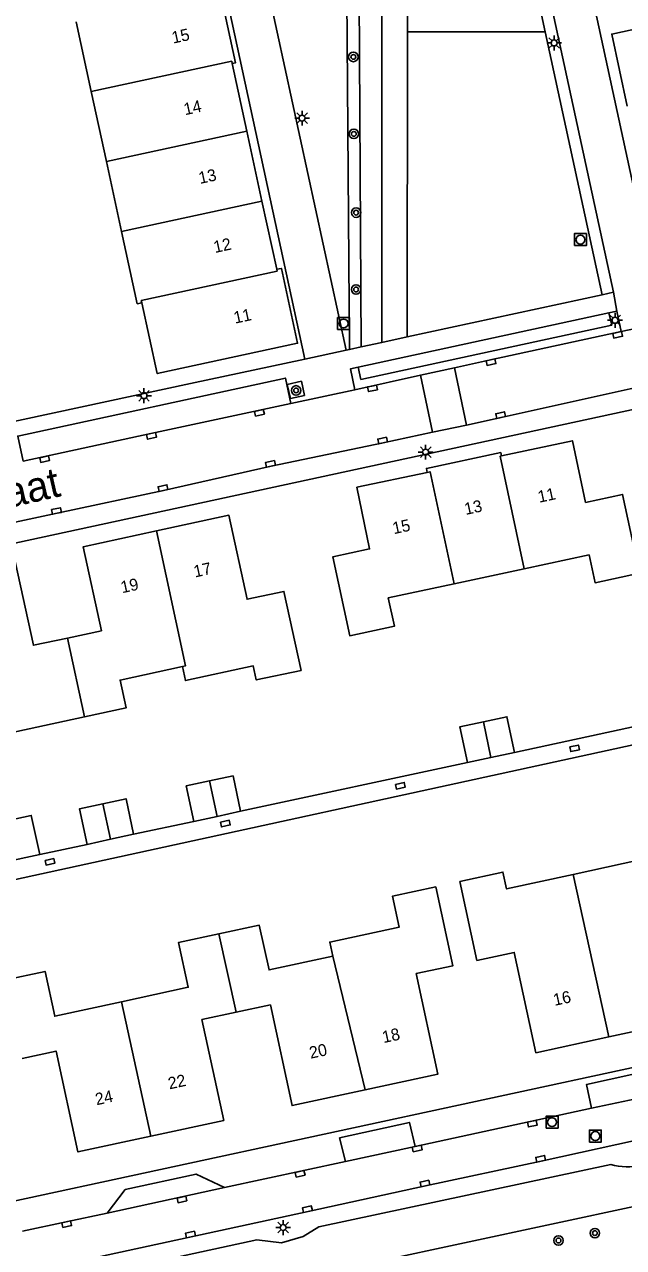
# Model space of a CAD drawing. Extents: x 136000 to 138005, y 398500 to 400500.
# Drawn here: x 137540.3 to 137590.5, y 399466.9 to 399569.4 of the extents above; entities that cross this region are included whole.
import ezdxf

# ---------------------------------------------------------------- set-up
doc = ezdxf.new("R2010")
doc.units = 0
for name, color, linetype in [('gg-afsc-hekwerk', 7, 'Continuous'), ('gg-anno-huisnummerreeks BGT', 7, 'Continuous'), ('gg-anno-openbare ruimte label', 7, 'Continuous'), ('gg-bbg-bijgebouw', 7, 'Continuous'), ('gg-bbg-hoofdgebouw', 7, 'Continuous'), ('gg-bbg-luifel en loopbrug', 7, 'Continuous'), ('gg-bbg-tussenscheiding', 7, 'Continuous'), ('gg-knt-verharding', 7, 'Continuous'), ('gg-knt-verharding nz', 7, 'Continuous'), ('gg-knt-verharding onder overbouw', 7, 'Continuous'), ('gt-grn-groengrens', 7, 'Continuous'), ('gt-grn-weggrens', 7, 'Continuous'), ('gt-symb-boom', 7, 'Continuous'), ('gt-symb-kolk', 7, 'Continuous'), ('gt-symb-kolk center center', 7, 'Continuous'), ('gt-symb-lichtmast', 7, 'Continuous'), ('gt-symb-rioolschacht', 7, 'Continuous')]:
    doc.layers.add(name, color=color, linetype=linetype)

# ---------------------------------------------------------------- blocks, each defined once
blk = doc.blocks.new('gt0-KOLKCC')
at = {"layer": 'gt-symb-kolk center center'}
blk.add_lwpolyline([(-0.38, 0.2), (0.37, 0.2), (0.37, -0.2), (-0.38, -0.2)], close=True, dxfattribs=at)
blk = doc.blocks.new('gt0-KOLK')
at = {"layer": 'gt-symb-kolk'}
blk.add_lwpolyline([(0, 0), (0.37, 0), (0.37, 0.4), (-0.38, 0.4), (-0.38, 0), (0, 0)], dxfattribs=at)
blk = doc.blocks.new('gt0-LMAST')
at = {"layer": 'gt-symb-lichtmast'}
for p, q in [((-0.18, 0.17), (-0.45, 0.44)), ((-0.01, 0.25), (-0.01, 0.62)), ((0.17, 0.17), (0.44, 0.44)), ((-0.26, 0), (-0.63, 0)), ((-0.18, -0.18), (-0.45, -0.45)), ((-0.01, -0.25), (-0.01, -0.63)), ((0.44, -0.45), (0.17, -0.18)), ((0.24, 0), (0.62, 0))]:
    blk.add_line(p, q, dxfattribs=at)
blk.add_circle((-0.01, 0), 0.25, dxfattribs=at)
blk = doc.blocks.new('gt0-BOOM')
at = {"layer": 'gt-symb-boom'}
for radius in [0.4, 0.2]:
    blk.add_circle((0, 0), radius, dxfattribs=at)
blk = doc.blocks.new('gt0-RS')
at = {"layer": 'gt-symb-rioolschacht'}
blk.add_lwpolyline([(-0.5, -0.5), (0.5, -0.5), (0.5, 0.5), (-0.5, 0.5)], close=True, dxfattribs=at)
blk.add_circle((0, 0), 0.375, dxfattribs=at)

msp = doc.modelspace()

# ---------------------------------------------------------------- linework, layer by layer
at = {"layer": 'gg-afsc-hekwerk'}
for p, q in [((137533.41, 399534.86), (137554.18, 399539.32)), ((137581.35, 399508.42), (137592.84, 399510.9)), ((137558.39, 399503.48), (137577.4, 399507.58)), ((137549.42, 399501.56), (137554.46, 399502.62)), ((137541.54, 399499.86), (137545.52, 399500.71))]:
    msp.add_line(p, q, dxfattribs=at)
at = {"layer": 'gg-bbg-bijgebouw'}
for p, q in [((137581.35, 399508.42), (137579.37, 399508)), ((137579.37, 399508), (137577.4, 399507.58)), ((137555.78, 399506.02), (137553.81, 399505.6)), ((137553.81, 399505.6), (137554.46, 399502.62)), ((137554.46, 399502.62), (137556.43, 399503.05)), ((137556.43, 399503.05), (137558.39, 399503.48)), ((137545.52, 399500.71), (137547.47, 399501.14)), ((137547.47, 399501.14), (137549.42, 399501.56))]:
    msp.add_line(p, q, dxfattribs=at)
for points in [[(137578.74, 399510.98), (137580.71, 399511.4), (137581.35, 399508.42)], [(137577.4, 399507.58), (137576.76, 399510.55), (137578.74, 399510.98)], [(137558.39, 399503.48), (137557.75, 399506.45), (137555.78, 399506.02)], [(137546.83, 399504.11), (137544.87, 399503.68), (137545.52, 399500.71)], [(137549.42, 399501.56), (137548.78, 399504.53), (137546.83, 399504.11)]]:
    msp.add_lwpolyline(points, dxfattribs=at)
at = {"layer": 'gg-bbg-hoofdgebouw'}
for p, q in [((137544.59, 399569.65), (137545.86, 399563.79)), ((137558.91, 399560.48), (137557.68, 399566.14)), ((137545.86, 399563.79), (137547.13, 399557.93)), ((137560.18, 399554.61), (137558.91, 399560.48)), ((137547.13, 399557.93), (137548.41, 399552.06)), ((137561.41, 399548.9), (137560.18, 399554.61)), ((137574.03, 399531.88), (137568.12, 399530.64)), ((137576.28, 399522.54), (137582.16, 399523.8)), ((137536.34, 399509.45), (137545.31, 399511.39))]:
    msp.add_line(p, q, dxfattribs=at)
for points in [[(137557.68, 399566.14), (137557.97, 399566.21), (137556.61, 399572.42), (137556.32, 399572.37)], [(137590.81, 399562.58), (137589.5, 399568.61), (137595.27, 399569.86), (137594.91, 399571.64), (137598.55, 399572.41), (137600.25, 399564.64)], [(137548.41, 399552.06), (137549.72, 399546.01), (137550.11, 399546.09)], [(137550.11, 399546.09), (137551.4, 399540.16), (137563.17, 399542.7), (137561.81, 399548.98), (137561.41, 399548.9)], [(137582.16, 399523.8), (137587.6, 399524.96), (137588.1, 399522.63), (137591.83, 399523.43), (137590.41, 399530.04), (137587.31, 399529.37), (137586.2, 399534.53), (137580.27, 399533.26)], [(137580.27, 399533.26), (137580.2, 399533.54), (137573.96, 399532.21), (137574.03, 399531.88)], [(137568.12, 399530.64), (137569.2, 399525.47), (137566.11, 399524.8), (137567.54, 399518.19), (137571.28, 399518.99), (137570.77, 399521.36), (137576.28, 399522.54)], [(137553.51, 399515.61), (137553.76, 399514.43), (137559.44, 399515.66), (137559.7, 399514.49), (137563.45, 399515.29), (137562.02, 399521.9), (137558.93, 399521.25), (137557.41, 399528.29), (137551.33, 399526.98)], [(137551.33, 399526.98), (137545.19, 399525.65), (137546.71, 399518.61), (137543.88, 399518)], [(137543.88, 399518), (137541.01, 399517.39), (137539.48, 399524.42), (137533.38, 399523.1)], [(137545.31, 399511.39), (137548.78, 399512.14), (137548.28, 399514.47), (137553.51, 399515.61)], [(137595.01, 399501.57), (137591.57, 399500.82), (137591.87, 399499.41), (137586.27, 399498.19)], [(137586.27, 399498.19), (137580.68, 399496.98), (137580.38, 399498.38), (137576.78, 399497.61)], [(137566.11, 399491.35), (137565.86, 399492.52), (137571.69, 399493.78), (137571.13, 399496.37), (137574.75, 399497.14), (137576.18, 399490.54), (137573.11, 399489.88), (137574.93, 399481.46), (137568.82, 399480.14)], [(137576.78, 399497.61), (137578.2, 399490.98), (137581.33, 399491.66), (137583.15, 399483.25), (137589.26, 399484.58)], [(137589.26, 399484.58), (137595.37, 399485.9), (137593.54, 399494.34), (137596.4, 399494.97)], [(137556.57, 399493.21), (137559.95, 399493.93), (137560.77, 399490.19), (137566.11, 399491.35)], [(137548.4, 399487.52), (137554, 399488.74), (137553.19, 399492.49), (137556.57, 399493.21)], [(137538.55, 399489.32), (137542, 399490.06), (137542.8, 399486.31), (137548.4, 399487.52)], [(137558.01, 399486.64), (137555.14, 399486.02), (137556.97, 399477.57), (137550.86, 399476.25)], [(137568.82, 399480.14), (137562.7, 399478.82), (137560.88, 399487.26), (137558.01, 399486.64)], [(137550.86, 399476.25), (137544.75, 399474.93), (137542.92, 399483.38), (137540.06, 399482.77)]]:
    msp.add_lwpolyline(points, dxfattribs=at)
at = {"layer": 'gg-bbg-luifel en loopbrug'}
msp.add_line((137538.55, 399499.21), (137541.54, 399499.86), dxfattribs=at)
msp.add_lwpolyline([(137537.84, 399502.49), (137540.83, 399503.14), (137541.54, 399499.86)], dxfattribs=at)
at = {"layer": 'gg-bbg-tussenscheiding'}
for p, q in [((137558.91, 399560.48), (137547.13, 399557.93)), ((137560.18, 399554.61), (137548.41, 399552.06)), ((137543.88, 399518), (137545.31, 399511.39)), ((137578.74, 399510.98), (137579.37, 399508)), ((137555.78, 399506.02), (137556.43, 399503.05)), ((137546.83, 399504.11), (137547.47, 399501.14)), ((137586.27, 399498.19), (137589.26, 399484.58)), ((137556.57, 399493.21), (137558.01, 399486.64)), ((137568.82, 399480.14), (137566.11, 399491.35)), ((137548.4, 399487.52), (137550.86, 399476.25))]:
    msp.add_line(p, q, dxfattribs=at)
for points in [[(137545.86, 399563.79), (137557.64, 399566.34), (137557.68, 399566.14)], [(137550.11, 399546.09), (137550.06, 399546.28), (137561.44, 399548.75), (137561.41, 399548.9)], [(137582.16, 399523.8), (137580.14, 399533.23), (137580.27, 399533.26)], [(137576.28, 399522.54), (137574.27, 399531.93), (137574.03, 399531.88)], [(137551.33, 399526.98), (137553.78, 399515.67), (137553.51, 399515.61)]]:
    msp.add_lwpolyline(points, dxfattribs=at)
at = {"layer": 'gg-knt-verharding'}
for p, q in [((137549.42, 399607.84), (137563.77, 399541.37)), ((137572.38, 399568.81), (137572.34, 399577.48)), ((137567.24, 399542.11), (137560.04, 399575.27)), ((137570.24, 399575.35), (137570.24, 399542.77)), ((137583.52, 399575.27), (137589.64, 399546.99)), ((137572.36, 399543.23), (137572.38, 399568.81)), ((137583.91, 399568.8), (137572.38, 399568.81)), ((137588.71, 399546.77), (137572.36, 399543.23)), ((137589.64, 399546.99), (137588.71, 399546.77)), ((137568.25, 399540.7), (137589.27, 399545.25)), ((137589.27, 399545.25), (137589.93, 399545.39)), ((137589.93, 399545.39), (137590.3, 399543.68)), ((137597, 399545.1), (137590.3, 399543.68)), ((137567.52, 399542.19), (137567.24, 399542.11)), ((137568.5, 399542.4), (137567.52, 399542.19)), ((137570.24, 399542.77), (137568.5, 399542.4)), ((137563.77, 399541.37), (137554.18, 399539.32)), ((137573.48, 399540.02), (137567.97, 399538.81)), ((137576.31, 399540.65), (137573.48, 399540.02)), ((137574.48, 399535.25), (137573.48, 399540.02)), ((137577.33, 399535.83), (137576.31, 399540.65)), ((137567.97, 399538.81), (137562.61, 399537.65)), ((137577.33, 399535.83), (137574.48, 399535.25)), ((137530.86, 399495.89), (137604.23, 399511.87)), ((137524.97, 399467.69), (137654.45, 399495.67))]:
    msp.add_line(p, q, dxfattribs=at)
for points in [[(137588.04, 399618.16), (137578.58, 399614.64), (137593.08, 399547.69), (137625.99, 399554.86), (137627.07, 399555.29)], [(137583.52, 399575.27), (137582.52, 399575.31), (137583.91, 399568.8)], [(137660.46, 399559.46), (137649.68, 399555.21), (137642.73, 399552.5), (137632.49, 399548.49), (137628.65, 399547.05), (137627.44, 399546.73), (137623.2, 399545.75), (137600.92, 399540.98), (137591.06, 399538.89), (137580.23, 399536.49), (137577.33, 399535.83)], [(137502.35, 399517.94), (137628.89, 399545.27), (137664.96, 399559.29)], [(137590.3, 399543.68), (137579.33, 399541.31), (137576.31, 399540.65)], [(137567.97, 399538.81), (137567.59, 399540.55), (137568.25, 399540.7)], [(137562.56, 399538.08), (137562.3, 399539.26), (137563.49, 399539.52), (137563.74, 399538.33), (137562.56, 399538.08)], [(137562.61, 399537.65), (137550.87, 399535.13), (137540.16, 399532.82)], [(137574.48, 399535.25), (137570.34, 399534.36), (137560.94, 399532.4), (137551.93, 399530.37), (137543, 399528.45), (137529.01, 399525.48), (137516.36, 399522.77), (137506.96, 399520.73)], [(137526.09, 399461.74), (137564.04, 399469.94), (137573.89, 399472.09), (137583.59, 399474.17), (137593.24, 399476.28), (137602.53, 399478.29)], [(137589.42, 399473.88), (137564.94, 399468.66), (137563.63, 399467.85), (137561.82, 399467.32), (137559.75, 399467.58), (137537.95, 399462.86), (137536.69, 399462), (137536.73, 399461.79), (137540.59, 399459.71), (137540.7, 399459.49)]]:
    msp.add_lwpolyline(points, dxfattribs=at)
msp.add_arc((137590.86, 399479.04), 5.36, 254.431, 309.6425, dxfattribs=at)
at = {"layer": 'gg-knt-verharding nz'}
for p, q in [((137573.02, 399475.38), (137587.81, 399478.6)), ((137567.17, 399474.13), (137573.02, 399475.38)), ((137557.05, 399471.94), (137567.17, 399474.13)), ((137547.21, 399469.81), (137557.05, 399471.94))]:
    msp.add_line(p, q, dxfattribs=at)
for points in [[(137562.61, 399537.65), (137562.15, 399539.78), (137539.7, 399534.93), (137540.16, 399532.82)], [(137587.81, 399478.6), (137592.58, 399479.61), (137593.81, 399479.89)], [(137540.1, 399468.29), (137543.76, 399469.07), (137547.21, 399469.81)]]:
    msp.add_lwpolyline(points, dxfattribs=at)
at = {"layer": 'gg-knt-verharding onder overbouw'}
for p, q in [((137567.17, 399474.13), (137566.67, 399476.12)), ((137547.21, 399469.81), (137548.7, 399471.79))]:
    msp.add_line(p, q, dxfattribs=at)
for points in [[(137587.81, 399478.6), (137587.4, 399480.59), (137593.33, 399481.91)], [(137566.67, 399476.12), (137572.54, 399477.4), (137573.02, 399475.38)], [(137548.7, 399471.79), (137554.65, 399473.08), (137557.05, 399471.94)]]:
    msp.add_lwpolyline(points, dxfattribs=at)
at = {"layer": 'gt-grn-groengrens'}
for p, q in [((137567.52, 399542.19), (137567.27, 399575.32)), ((137568.5, 399542.4), (137568.3, 399575.33)), ((137588.71, 399546.77), (137583.91, 399568.8))]:
    msp.add_line(p, q, dxfattribs=at)
for points in [[(137568.25, 399540.7), (137568.48, 399539.67), (137589.51, 399544.22), (137589.27, 399545.25)], [(137540.7, 399459.49), (137591.75, 399470.44), (137614.23, 399476.41)]]:
    msp.add_lwpolyline(points, dxfattribs=at)
at = {"layer": 'gt-grn-weggrens'}
for p, q in [((137589.64, 399546.99), (137589.93, 399545.39)), ((137572.36, 399543.23), (137570.24, 399542.77)), ((137567.24, 399542.11), (137563.77, 399541.37))]:
    msp.add_line(p, q, dxfattribs=at)

# ---------------------------------------------------------------- block references
at = {"layer": 'gt-symb-boom'}
for p in [(137567.84, 399566.7), (137567.88, 399560.25), (137568.07, 399553.65), (137568.07, 399547.21), (137563.04, 399538.75), (137588.09, 399468.13), (137585.04, 399467.51)]:
    msp.add_blockref('gt0-BOOM', p, dxfattribs=at)
at = {"layer": 'gt-symb-kolk'}
for p, rotation in [((137589.95, 399543.6), -167.83704845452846), ((137579.33, 399541.31), -167.83704845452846), ((137569.4, 399539.12), -167.8370484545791), ((137559.92, 399537.07), -167.8370484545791), ((137580.23, 399536.49), 12.162951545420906), ((137550.87, 399535.13), -167.8370484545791), ((137570.34, 399534.36), 12.162951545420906), ((137541.91, 399533.19), -167.83704845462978), ((137560.94, 399532.4), 12.162951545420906), ((137551.93, 399530.37), 12.162951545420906), ((137543, 399528.45), 12.162951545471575), ((137582.8, 399477.5), -167.76265331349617), ((137573.14, 399475.41), -167.99372749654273), ((137583.59, 399474.17), 12.303858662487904), ((137563.33, 399473.29), -167.80379466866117), ((137573.89, 399472.09), 12.162951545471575), ((137553.42, 399471.15), -167.8370484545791), ((137564.04, 399469.94), 12.311742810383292), ((137543.76, 399469.07), -167.80379466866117), ((137554.23, 399467.82), 12.196205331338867)]:
    msp.add_blockref('gt0-KOLK', p, dxfattribs=dict(at, rotation=rotation))
at = {"layer": 'gt-symb-kolk center center'}
for p, rotation in [((137586.39, 399508.76), 12.139284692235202), ((137571.78, 399505.62), 12.139284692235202), ((137557.11, 399502.45), 12.139284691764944), ((137542.4, 399499.25), 12.139284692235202)]:
    msp.add_blockref('gt0-KOLKCC', p, dxfattribs=dict(at, rotation=rotation))
at = {"layer": 'gt-symb-lichtmast'}
for p in [(137584.68, 399567.87), (137563.55, 399561.57), (137589.79, 399544.63), (137550.29, 399538.31), (137573.91, 399533.58), (137561.96, 399468.6)]:
    msp.add_blockref('gt0-LMAST', p, dxfattribs=at)
at = {"layer": 'gt-symb-rioolschacht'}
for p in [(137586.88, 399551.39), (137567.02, 399544.36), (137584.5, 399477.43), (137588.13, 399476.26)]:
    msp.add_blockref('gt0-RS', p, dxfattribs=at)

# ---------------------------------------------------------------- texts
at = {"layer": 'gg-anno-huisnummerreeks BGT'}
for s, rotation, p in [('15', 12.3, (137552.73, 399567.81)), ('14', 12.2, (137553.73, 399561.81)), ('13', 12.2, (137554.98, 399556.05)), ('12', 12.2, (137556.23, 399550.26)), ('11', 12.2, (137557.92, 399544.34)), ('11', 12.1, (137583.42, 399529.33)), ('13', 12.1, (137577.26, 399528.31)), ('15', 11.8, (137571.23, 399526.7)), ('17', 12.2, (137554.56, 399523.07)), ('19', 12.2, (137548.45, 399521.75)), ('16', 12.2, (137584.71, 399487.17)), ('18', 12.2, (137570.37, 399484.05)), ('20', 12.2, (137564.26, 399482.74)), ('22', 12.2, (137552.42, 399480.17)), ('24', 12.2, (137546.31, 399478.84))]:
    msp.add_text(s, height=1, rotation=rotation, dxfattribs=at).set_placement(p)
at = {"layer": 'gg-anno-openbare ruimte label'}
msp.add_text('Mettenstraat', height=2.5, rotation=12.8, dxfattribs=at).set_placement((137525.29, 399525.79))

doc.saveas('drawing.dxf')
